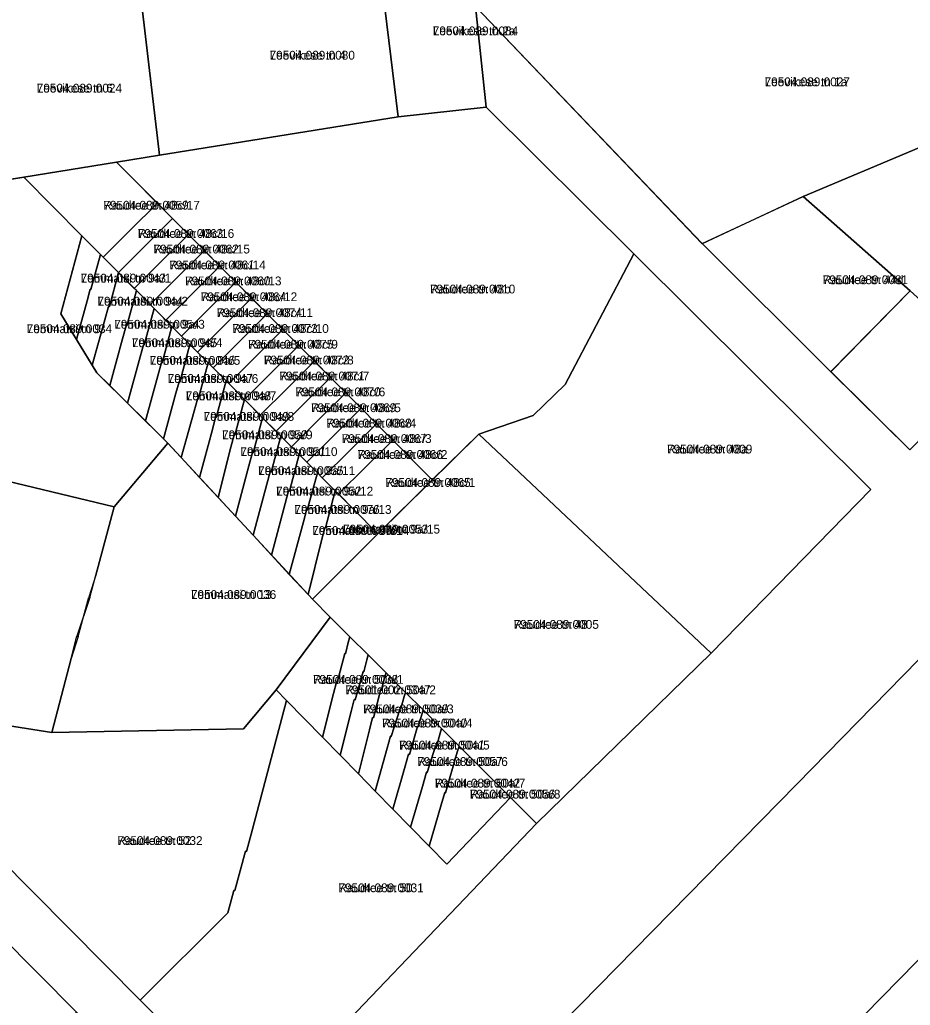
# Model space of a CAD drawing. Extents: x 643847 to 663718, y 6468443 to 6482775.
# Drawn here: x 658147.9 to 658299.3, y 6471139.8 to 6471307.4 of the extents above; entities that cross this region are included whole.
import ezdxf

# ---------------------------------------------------------------- set-up
doc = ezdxf.new("R2010")
doc.units = 0
for name, color, linetype in [('L_AADRESS', 7, 'Continuous'), ('PIIR', 7, 'Continuous'), ('TUNNUS', 7, 'Continuous')]:
    doc.layers.add(name, color=color, linetype=linetype)

msp = doc.modelspace()

# ---------------------------------------------------------------- linework, layer by layer
at = {"layer": 'PIIR'}
for points in [[(658007.99, 6470900.13), (658096.06, 6470989.93), (658200.31, 6471096.15), (658280.05, 6471177.4), (658347.18, 6471246.04), (658408.18, 6471307.67), (658438.67, 6471334.7), (658478.11, 6471367.3), (658546.87, 6471437.66), (658591.46, 6471443.7), (658580.57, 6471432.42), (658519.5, 6471369.2), (658377.32, 6471223.85), (658309.25, 6471156.22), (658235.32, 6471080.84), (658070.5, 6470912.78)], [(658435.71, 6471256.83), (658431.78, 6471252.28), (658415, 6471235.13), (658398.21, 6471217.99), (658381.42, 6471200.84), (658374, 6471193.86), (658364.35, 6471183.41), (658354.56, 6471173.41), (658344.76, 6471163.42), (658334.97, 6471153.42), (658325.14, 6471143.4), (658324.29, 6471144.18), (658319.81, 6471139.62), (658320.64, 6471138.79), (658315.42, 6471133.45), (658305.6, 6471123.43), (658295.8, 6471113.43), (658290.2, 6471107.72), (658266.92, 6471083.94), (658249.97, 6471066.62), (658235.32, 6471080.84), (658309.25, 6471156.22), (658377.32, 6471223.85), (658519.5, 6471369.2)], [(658408.18, 6471307.67), (658347.18, 6471246.04), (658280.05, 6471177.4), (658200.31, 6471096.15), (658181.13, 6471114.96), (658188.16, 6471120.79), (658235.8, 6471170.68), (658265.46, 6471199.67), (658292.62, 6471227.52), (658252.32, 6471267.58), (658227.24, 6471292.53), (658225.4, 6471309.63), (658263.97, 6471269.3), (658285.8, 6471247.5), (658299.22, 6471234.24), (658313.3, 6471248.59), (658322.59, 6471258.06), (658338.73, 6471274.51), (658371.92, 6471308.45)], [(658132.12, 6471177.25), (658168.44, 6471140.66), (658188.16, 6471120.79), (658181.14, 6471114.98), (658157.59, 6471138.6), (658131.21, 6471165.2)]]:
    msp.add_lwpolyline(points, dxfattribs=at)
for points in [[(658258.67, 6471322.85), (658263.6, 6471314.09), (658298.93, 6471318.61), (658306.32, 6471321.73), (658311.77, 6471290.19), (658302.73, 6471286.39), (658300.79, 6471285.58), (658281.13, 6471277.31), (658263.97, 6471269.29), (658225.4, 6471309.63), (658224.42, 6471318.66)], [(658209.08, 6471316.86), (658224.42, 6471318.66), (658225.4, 6471309.63), (658227.24, 6471292.53), (658212.25, 6471290.89)], [(658168.46, 6471311.8), (658209.08, 6471316.86), (658212.25, 6471290.89), (658171.69, 6471284.32)], [(658168.46, 6471311.8), (658171.69, 6471284.32), (658164.42, 6471283.15), (658148.64, 6471280.59), (658133.22, 6471278.18), (658129.85, 6471306.99)], [(658240.67, 6471245.36), (658235.23, 6471240.1), (658225.96, 6471236.93), (658218.07, 6471229.13), (658208.6, 6471238.66), (658205.98, 6471241.3), (658203.37, 6471243.92), (658164.42, 6471283.15), (658171.69, 6471284.32), (658212.25, 6471290.89), (658227.24, 6471292.53), (658252.32, 6471267.58)], [(658313.3, 6471248.59), (658299.28, 6471261.29), (658281.13, 6471277.31), (658300.79, 6471285.58), (658302.73, 6471286.39), (658311.84, 6471276.47), (658307.05, 6471271.53), (658322.59, 6471258.06)], [(658164.42, 6471283.15), (658171.34, 6471276.18), (658166.73, 6471271.59), (658162.12, 6471267.01), (658158.52, 6471270.64), (658148.64, 6471280.59)], [(658129.95, 6471241.88), (658130.98, 6471245.68), (658131.22, 6471245.62), (658132.97, 6471252.32), (658133.21, 6471252.25), (658134.24, 6471256.04), (658140.49, 6471279.32), (658148.64, 6471280.59), (658158.52, 6471270.64), (658154.94, 6471257.36), (658161.03, 6471247.36), (658173.12, 6471235.4), (658164, 6471224.52), (658142.75, 6471229.62), (658140.69, 6471222.12), (658125.17, 6471224.04)], [(658171.34, 6471276.18), (658173.93, 6471273.57), (658169.33, 6471268.97), (658164.74, 6471264.37), (658162.12, 6471267.01), (658166.73, 6471271.59)], [(658263.97, 6471269.3), (658281.14, 6471277.33), (658299.29, 6471261.28), (658285.8, 6471247.5)], [(658173.93, 6471273.57), (658176.62, 6471270.87), (658172.01, 6471266.28), (658167.4, 6471261.7), (658164.74, 6471264.37), (658169.33, 6471268.97)], [(658154.94, 6471257.36), (658158.52, 6471270.64), (658161.66, 6471267.48), (658160.06, 6471261.53), (658159.93, 6471261.57), (658159.39, 6471259.57), (658157.6, 6471252.98)], [(658176.62, 6471270.87), (658179.33, 6471268.13), (658174.72, 6471263.54), (658170.11, 6471258.96), (658167.77, 6471261.33), (658167.4, 6471261.7), (658172.01, 6471266.28)], [(658179.33, 6471268.13), (658181.99, 6471265.46), (658177.38, 6471260.87), (658172.77, 6471256.29), (658170.78, 6471258.29), (658170.11, 6471258.96), (658174.72, 6471263.54)], [(658157.6, 6471252.98), (658159.39, 6471259.57), (658159.93, 6471261.57), (658160.06, 6471261.53), (658161.66, 6471267.48), (658162.12, 6471267.01), (658164.74, 6471264.37), (658163.19, 6471258.61), (658163.06, 6471258.64), (658162.43, 6471256.36), (658160.26, 6471248.62)], [(658265.46, 6471199.67), (658225.96, 6471236.93), (658235.23, 6471240.1), (658240.67, 6471245.36), (658252.32, 6471267.58), (658292.62, 6471227.52)], [(658161.03, 6471247.36), (658160.26, 6471248.62), (658162.43, 6471256.36), (658163.06, 6471258.64), (658163.19, 6471258.61), (658164.74, 6471264.37), (658167.77, 6471261.33), (658166.15, 6471255.32), (658166.03, 6471255.35), (658165.41, 6471253.09), (658163.24, 6471245.18)], [(658181.99, 6471265.46), (658184.67, 6471262.75), (658180.06, 6471258.16), (658175.45, 6471253.58), (658173.83, 6471255.22), (658172.77, 6471256.29), (658177.38, 6471260.87)], [(658184.67, 6471262.75), (658187.37, 6471260.04), (658182.76, 6471255.45), (658178.15, 6471250.87), (658176.88, 6471252.15), (658175.45, 6471253.58), (658180.06, 6471258.16)], [(658163.24, 6471245.18), (658165.41, 6471253.09), (658166.03, 6471255.35), (658166.15, 6471255.32), (658167.77, 6471261.33), (658170.78, 6471258.29), (658169.11, 6471252.07), (658168.98, 6471252.1), (658168.42, 6471250.08), (658166.27, 6471242.18)], [(658299.22, 6471234.24), (658285.81, 6471247.56), (658299.28, 6471261.29), (658313.3, 6471248.59)], [(658187.37, 6471260.04), (658190.03, 6471257.36), (658185.42, 6471252.77), (658180.81, 6471248.19), (658179.97, 6471249.03), (658178.15, 6471250.87), (658182.76, 6471255.45)], [(658166.27, 6471242.18), (658168.42, 6471250.08), (658168.98, 6471252.1), (658169.11, 6471252.07), (658170.78, 6471258.29), (658173.83, 6471255.22), (658172.16, 6471249.04), (658172.04, 6471249.08), (658171.41, 6471246.81), (658169.32, 6471239.16)], [(658190.03, 6471257.36), (658192.69, 6471254.69), (658188.08, 6471250.09), (658183.47, 6471245.51), (658180.81, 6471248.19), (658185.42, 6471252.77)], [(658169.32, 6471239.16), (658171.41, 6471246.81), (658172.04, 6471249.08), (658172.16, 6471249.04), (658173.83, 6471255.22), (658176.88, 6471252.15), (658175.15, 6471245.76), (658175.04, 6471245.8), (658174.51, 6471243.87), (658172.39, 6471236.13)], [(658192.69, 6471254.69), (658195.38, 6471251.96), (658190.76, 6471247.39), (658186.14, 6471242.82), (658183.47, 6471245.51), (658188.08, 6471250.09)], [(658173.12, 6471235.4), (658172.39, 6471236.13), (658174.51, 6471243.87), (658175.04, 6471245.8), (658175.15, 6471245.76), (658176.88, 6471252.15), (658179.97, 6471249.03), (658178.3, 6471242.83), (658178.18, 6471242.87), (658177.59, 6471240.8), (658175.39, 6471232.96)], [(658195.38, 6471251.96), (658198.05, 6471249.29), (658193.44, 6471244.7), (658188.83, 6471240.12), (658186.14, 6471242.82), (658190.76, 6471247.39)], [(658198.05, 6471249.29), (658200.76, 6471246.56), (658196.14, 6471241.97), (658191.53, 6471237.39), (658189.24, 6471239.7), (658188.83, 6471240.12), (658193.44, 6471244.7)], [(658175.39, 6471232.96), (658177.59, 6471240.8), (658178.18, 6471242.87), (658178.3, 6471242.83), (658179.97, 6471249.03), (658183.03, 6471245.96), (658181.36, 6471239.76), (658181.24, 6471239.8), (658180.69, 6471237.72), (658178.53, 6471229.56)], [(658178.53, 6471229.56), (658180.69, 6471237.72), (658181.24, 6471239.8), (658181.36, 6471239.76), (658183.03, 6471245.96), (658183.47, 6471245.51), (658186.14, 6471242.82), (658184.51, 6471236.75), (658184.38, 6471236.78), (658183.85, 6471234.67), (658181.68, 6471226.16)], [(658200.76, 6471246.56), (658203.37, 6471243.92), (658198.76, 6471239.33), (658194.15, 6471234.75), (658192.33, 6471236.59), (658191.53, 6471237.39), (658196.14, 6471241.97)], [(658181.68, 6471226.16), (658183.85, 6471234.67), (658184.38, 6471236.78), (658184.51, 6471236.75), (658186.14, 6471242.82), (658189.24, 6471239.7), (658187.63, 6471233.74), (658187.5, 6471233.77), (658186.9, 6471231.49), (658184.63, 6471222.96)], [(658203.37, 6471243.92), (658205.98, 6471241.3), (658201.37, 6471236.71), (658196.76, 6471232.13), (658195.46, 6471233.44), (658194.15, 6471234.75), (658198.76, 6471239.33)], [(658205.98, 6471241.3), (658208.6, 6471238.66), (658203.99, 6471234.07), (658199.38, 6471229.49), (658198.54, 6471230.33), (658196.76, 6471232.13), (658201.37, 6471236.71)], [(658184.63, 6471222.96), (658186.9, 6471231.49), (658187.5, 6471233.77), (658187.63, 6471233.74), (658189.24, 6471239.7), (658192.33, 6471236.59), (658190.67, 6471230.46), (658190.5, 6471230.5), (658189.93, 6471228.41), (658187.6, 6471219.74)], [(658208.6, 6471238.66), (658211.35, 6471235.89), (658206.73, 6471231.31), (658202.12, 6471226.73), (658201.56, 6471227.29), (658199.38, 6471229.49), (658203.99, 6471234.07)], [(658187.6, 6471219.74), (658189.93, 6471228.41), (658190.5, 6471230.5), (658190.67, 6471230.46), (658192.33, 6471236.59), (658195.46, 6471233.44), (658193.78, 6471227.22), (658193.66, 6471227.26), (658193.08, 6471225.12), (658190.74, 6471216.34)], [(658197.69, 6471208.83), (658208.82, 6471219.98), (658225.96, 6471236.93), (658265.46, 6471199.67), (658235.8, 6471170.68), (658231.39, 6471175.1), (658222.64, 6471183.86), (658219.66, 6471186.84), (658216.5, 6471190), (658213.51, 6471192.99), (658210.21, 6471196.29), (658207.15, 6471199.36), (658204.05, 6471202.45), (658200.71, 6471205.8)], [(658211.35, 6471235.89), (658218.07, 6471229.13), (658208.82, 6471219.98), (658204.74, 6471224.09), (658202.12, 6471226.73), (658206.73, 6471231.31)], [(658156.68, 6471198.75), (658157.67, 6471202.54), (658157.86, 6471202.49), (658159.69, 6471209.18), (658159.89, 6471209.13), (658160.87, 6471212.9), (658164, 6471224.52), (658173.12, 6471235.4), (658197.69, 6471208.83), (658200.71, 6471205.8), (658191.54, 6471193.43), (658185.98, 6471186.77), (658153.38, 6471186.15)], [(658193.77, 6471213.05), (658190.74, 6471216.34), (658193.08, 6471225.12), (658193.66, 6471227.26), (658193.78, 6471227.22), (658195.46, 6471233.44), (658196.76, 6471232.13), (658198.54, 6471230.33), (658196.82, 6471223.96), (658196.7, 6471224), (658196.16, 6471221.99)], [(658103.42, 6471206.17), (658099.83, 6471230.86), (658108.79, 6471226.07), (658125.17, 6471224.04), (658140.69, 6471222.12), (658142.75, 6471229.62), (658164, 6471224.52), (658160.87, 6471212.9), (658159.69, 6471209.18), (658159.89, 6471209.13), (658157.67, 6471202.54), (658157.86, 6471202.49), (658156.68, 6471198.75), (658153.38, 6471186.15), (658136.88, 6471188.77), (658120.45, 6471189)], [(658196.96, 6471209.61), (658193.77, 6471213.05), (658196.16, 6471221.99), (658196.7, 6471224), (658196.82, 6471223.96), (658198.54, 6471230.33), (658199.38, 6471229.49), (658201.56, 6471227.29), (658199.95, 6471220.96), (658199.81, 6471220.99), (658199.32, 6471219.04)], [(658196.96, 6471209.61), (658199.32, 6471219.04), (658199.81, 6471220.99), (658199.95, 6471220.96), (658201.56, 6471227.29), (658204.74, 6471224.09), (658208.82, 6471219.98), (658197.69, 6471208.83)], [(658193.32, 6471191.6), (658191.54, 6471193.43), (658200.71, 6471205.8), (658204.05, 6471202.45), (658203.85, 6471201.68), (658203.32, 6471199.54), (658203.19, 6471199.58), (658201.91, 6471194.68), (658201.78, 6471194.72), (658201.3, 6471192.78), (658199.44, 6471185.35)], [(658204.28, 6471189.76), (658202.42, 6471182.31), (658199.44, 6471185.35), (658201.3, 6471192.78), (658201.78, 6471194.72), (658201.91, 6471194.68), (658203.19, 6471199.58), (658203.32, 6471199.54), (658203.85, 6471201.68), (658204.05, 6471202.45), (658207.15, 6471199.36), (658206.94, 6471198.51), (658206.43, 6471196.48), (658206.3, 6471196.52), (658204.97, 6471191.74), (658204.79, 6471191.79)], [(658202.42, 6471182.31), (658204.28, 6471189.76), (658204.79, 6471191.79), (658204.97, 6471191.74), (658206.3, 6471196.52), (658206.43, 6471196.48), (658206.94, 6471198.51), (658207.15, 6471199.36), (658210.21, 6471196.29), (658209.98, 6471195.47), (658209.43, 6471193.48), (658209.31, 6471193.52), (658208.09, 6471188.68), (658207.91, 6471188.73), (658207.39, 6471186.63), (658205.51, 6471179.15)], [(658205.51, 6471179.15), (658207.39, 6471186.63), (658207.91, 6471188.73), (658208.09, 6471188.68), (658209.31, 6471193.52), (658209.43, 6471193.48), (658209.98, 6471195.47), (658210.21, 6471196.29), (658213.51, 6471192.99), (658213.32, 6471192.29), (658212.75, 6471190.24), (658212.62, 6471190.28), (658211.09, 6471185.49), (658210.97, 6471185.53), (658210.4, 6471183.5), (658208.38, 6471176.21)], [(658191.54, 6471193.43), (658193.32, 6471191.6), (658187.54, 6471169.76), (658186.52, 6471165.93), (658186.33, 6471165.98), (658184.52, 6471159.28), (658184.33, 6471159.33), (658183.34, 6471155.5), (658168.44, 6471140.66), (658132.12, 6471177.25), (658134.07, 6471179.04), (658131.89, 6471181.22), (658129.95, 6471179.44), (658120.45, 6471189), (658136.88, 6471188.77), (658153.38, 6471186.15), (658185.98, 6471186.77)], [(658208.38, 6471176.21), (658210.4, 6471183.5), (658210.97, 6471185.53), (658211.09, 6471185.49), (658212.62, 6471190.28), (658212.75, 6471190.24), (658213.32, 6471192.29), (658213.51, 6471192.99), (658216.5, 6471190), (658216.29, 6471189.23), (658215.7, 6471187.14), (658215.58, 6471187.18), (658214.18, 6471182.42), (658214.05, 6471182.46), (658213.47, 6471180.44), (658211.38, 6471173.14)], [(658188.16, 6471120.79), (658168.44, 6471140.66), (658183.34, 6471155.5), (658184.33, 6471159.33), (658184.52, 6471159.28), (658186.33, 6471165.98), (658186.52, 6471165.93), (658187.54, 6471169.76), (658193.32, 6471191.6), (658199.44, 6471185.35), (658202.42, 6471182.31), (658205.51, 6471179.15), (658208.38, 6471176.21), (658211.38, 6471173.14), (658214.37, 6471170.08), (658217.53, 6471166.86), (658220.56, 6471163.77), (658231.39, 6471175.1), (658235.8, 6471170.68)], [(658214.37, 6471170.08), (658211.38, 6471173.14), (658213.47, 6471180.44), (658214.05, 6471182.46), (658214.18, 6471182.42), (658215.58, 6471187.18), (658215.7, 6471187.14), (658216.29, 6471189.23), (658216.5, 6471190), (658219.66, 6471186.84), (658219.43, 6471186.08), (658218.77, 6471183.8), (658218.64, 6471183.85), (658217.22, 6471179.38), (658217.11, 6471179.41), (658216.41, 6471177.01)], [(658214.37, 6471170.08), (658216.41, 6471177.01), (658217.11, 6471179.41), (658217.22, 6471179.38), (658218.64, 6471183.85), (658218.77, 6471183.8), (658219.43, 6471186.08), (658219.66, 6471186.84), (658222.64, 6471183.86), (658222.33, 6471182.82), (658220.31, 6471175.91), (658220.19, 6471175.94), (658219.59, 6471173.89), (658217.53, 6471166.86)], [(658231.39, 6471175.1), (658220.56, 6471163.77), (658217.53, 6471166.86), (658219.59, 6471173.89), (658220.19, 6471175.94), (658220.31, 6471175.91), (658222.33, 6471182.82), (658222.64, 6471183.86)], [(658120.1, 6471154.27), (658131.21, 6471165.2), (658157.59, 6471138.6), (658117.34, 6471098.64), (658105.63, 6471109.46), (658104.97, 6471123.53), (658096.89, 6471131.67), (658103.34, 6471138.02), (658107.31, 6471141.84), (658113.02, 6471147.47)]]:
    msp.add_lwpolyline(points, close=True, dxfattribs=at)

# ---------------------------------------------------------------- texts
at = {"layer": 'L_AADRESS'}
for s, p in [('Leevikese tn 2a', (658218.16, 6471304.73)), ('Leevikese tn 4', (658190.42, 6471300.59)), ('Leevikese tn 6', (658150.84, 6471294.99)), ('Leevikese tn 1a', (658274.56, 6471296.07)), ('Raudtee tn 48c/17', (658162.17, 6471275.08)), ('Raudtee tn 48c/16', (658168.02, 6471270.28)), ('Raudtee tn 48c/15', (658170.68, 6471267.63)), ('Raudtee tn 48c/14', (658173.37, 6471264.92)), ('Lemmatsi tn 9a/1', (658158.3, 6471262.69)), ('Raudtee tn 48c/13', (658176.05, 6471262.21)), ('Raudtee tn 44d', (658284.44, 6471262.41)), ('Raudtee tn 48c/12', (658178.72, 6471259.52)), ('Raudtee tn 48b', (658217.68, 6471260.83)), ('Lemmatsi tn 9a/2', (658161.17, 6471258.76)), ('Raudtee tn 48c/11', (658181.41, 6471256.81)), ('Lemmatsi tn 9a/3', (658164.02, 6471254.84)), ('Lemmatsi tn 9', (658149.14, 6471254.08)), ('Raudtee tn 48c/10', (658184.09, 6471254.12)), ('Lemmatsi tn 9a/4', (658167.01, 6471251.7)), ('Raudtee tn 48c/9', (658186.75, 6471251.44)), ('Lemmatsi tn 9a/5', (658170.05, 6471248.7)), ('Raudtee tn 48c/8', (658189.44, 6471248.76)), ('Raudtee tn 48c/7', (658192.09, 6471246.04)), ('Lemmatsi tn 9a/6', (658173.1, 6471245.62)), ('Lemmatsi tn 9a/7', (658176.18, 6471242.67)), ('Raudtee tn 48c/6', (658194.8, 6471243.34)), ('Raudtee tn 48c/5', (658197.45, 6471240.65)), ('Lemmatsi tn 9a/8', (658179.21, 6471239.17)), ('Raudtee tn 48c/4', (658200.07, 6471238.03)), ('Lemmatsi tn 9a/9', (658182.34, 6471236.05)), ('Raudtee tn 48c/3', (658202.68, 6471235.4)), ('Lemmatsi tn 9a/10', (658185.46, 6471233.18)), ('Raudtee tn 48c/2', (658205.37, 6471232.7)), ('Raudtee tn 48a', (658257.97, 6471233.62)), ('Lemmatsi tn 9a/11', (658188.48, 6471229.95)), ('Raudtee tn 48c/1', (658210.1, 6471227.94)), ('Lemmatsi tn 9a/12', (658191.53, 6471226.47)), ('Lemmatsi tn 9a/13', (658194.64, 6471223.35)), ('Lemmatsi tn 9a/14', (658197.67, 6471219.76)), ('Lemmatsi tn 9a/15', (658202.89, 6471220)), ('Lemmatsi tn 13', (658177.05, 6471208.88)), ('Raudtee tn 48', (658231.89, 6471203.8)), ('Raudtee tn 50a/1', (658197.79, 6471194.45)), ('Raudtee tn 50a/2', (658203.29, 6471192.68)), ('Raudtee tn 50a/3', (658206.32, 6471189.43)), ('Raudtee tn 50a/4', (658209.51, 6471187.03)), ('Raudtee tn 50a/5', (658212.44, 6471183.28)), ('Raudtee tn 50a/6', (658215.52, 6471180.48)), ('Raudtee tn 50a/7', (658218.5, 6471176.81)), ('Raudtee tn 50a/8', (658224.46, 6471174.94)), ('Raudtee tn 52', (658164.53, 6471167.04)), ('Raudtee tn 50', (658202.12, 6471159.01))]:
    msp.add_text(s, height=1.5, dxfattribs=at).set_placement(p)
at = {"layer": 'TUNNUS'}
for s, p in [('79504:089:0084', (658218.16, 6471304.73)), ('79504:089:0080', (658190.42, 6471300.59)), ('79504:089:0024', (658150.84, 6471294.99)), ('79504:089:0027', (658274.56, 6471296.07)), ('79504:089:0059', (658162.17, 6471275.08)), ('79504:089:0063', (658168.02, 6471270.28)), ('79504:089:0062', (658170.68, 6471267.63)), ('79504:089:0061', (658173.37, 6471264.92)), ('79504:089:0043', (658158.3, 6471262.69)), ('79504:089:0060', (658176.05, 6471262.21)), ('79504:089:0081', (658284.44, 6471262.41)), ('79504:089:0064', (658178.72, 6471259.52)), ('79504:089:0010', (658217.68, 6471260.83)), ('79504:089:0044', (658161.17, 6471258.76)), ('79504:089:0074', (658181.41, 6471256.81)), ('79504:089:0054', (658164.02, 6471254.84)), ('79504:089:0034', (658149.14, 6471254.08)), ('79504:089:0073', (658184.09, 6471254.12)), ('79504:089:0045', (658167.01, 6471251.7)), ('79504:089:0075', (658186.75, 6471251.44)), ('79504:089:0046', (658170.05, 6471248.7)), ('79504:089:0072', (658189.44, 6471248.76)), ('79504:089:0071', (658192.09, 6471246.04)), ('79504:089:0047', (658173.1, 6471245.62)), ('79504:089:0048', (658176.18, 6471242.67)), ('79504:089:0070', (658194.8, 6471243.34)), ('79504:089:0069', (658197.45, 6471240.65)), ('79504:089:0049', (658179.21, 6471239.17)), ('79504:089:0068', (658200.07, 6471238.03)), ('79504:089:0050', (658182.34, 6471236.05)), ('79504:089:0067', (658202.68, 6471235.4)), ('79504:089:0051', (658185.46, 6471233.18)), ('79504:089:0066', (658205.37, 6471232.7)), ('79504:089:0009', (658257.97, 6471233.62)), ('79504:089:0055', (658188.48, 6471229.95)), ('79504:089:0065', (658210.1, 6471227.94)), ('79504:089:0052', (658191.53, 6471226.47)), ('79504:089:0076', (658194.64, 6471223.35)), ('79504:089:0079', (658197.67, 6471219.76)), ('79504:089:0053', (658202.89, 6471220)), ('79504:089:0036', (658177.05, 6471208.88)), ('79504:089:0005', (658231.89, 6471203.8)), ('79504:089:0038', (658197.79, 6471194.45)), ('79501:002:0347', (658203.29, 6471192.68)), ('79504:089:0039', (658206.32, 6471189.43)), ('79504:089:0040', (658209.51, 6471187.03)), ('79504:089:0041', (658212.44, 6471183.28)), ('79504:089:0057', (658215.52, 6471180.48)), ('79504:089:0042', (658218.5, 6471176.81)), ('79504:089:0056', (658224.46, 6471174.94)), ('79504:089:0032', (658164.53, 6471167.04)), ('79504:089:0031', (658202.12, 6471159.01))]:
    msp.add_text(s, height=1.5, dxfattribs=at).set_placement(p)

doc.saveas('drawing.dxf')
